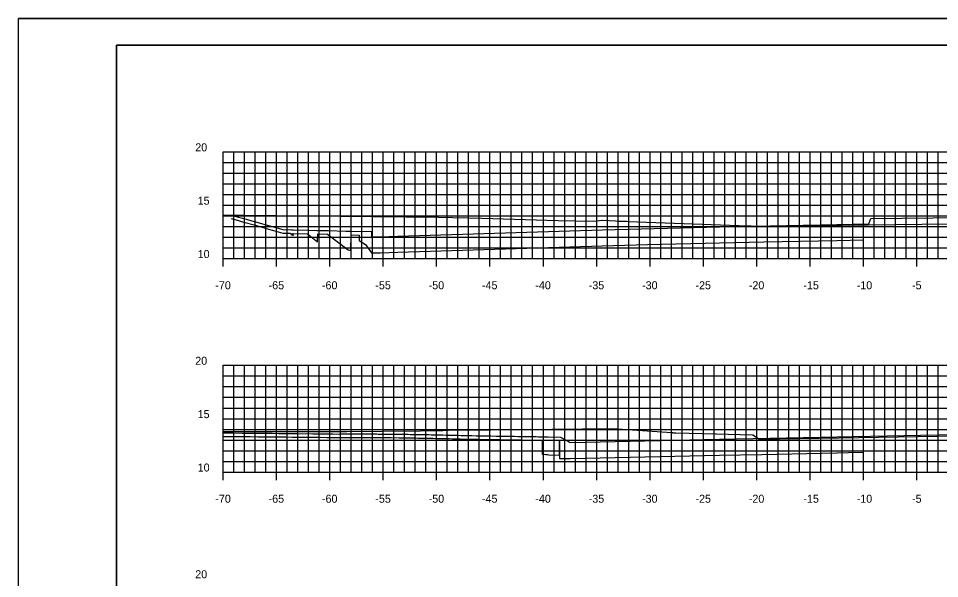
# Model space of a CAD drawing. Extents: x 40011 to 50684, y 49949 to 72236.
# Drawn here: x 41615 to 41701.3, y 68128.6 to 68181.1 of the extents above; entities that cross this region are included whole.
import ezdxf

# ---------------------------------------------------------------- set-up
doc = ezdxf.new("R2010")
doc.units = 0
for name, color, linetype in [('1', 7, 'Continuous'), ('41', 7, 'Continuous'), ('51', 7, 'Continuous'), ('52', 7, 'Continuous'), ('53', 7, 'Continuous'), ('54', 7, 'Continuous'), ('55', 7, 'Continuous'), ('57', 7, 'Continuous'), ('58', 7, 'Continuous'), ('59', 7, 'Continuous')]:
    doc.layers.add(name, color=color, linetype=linetype)

msp = doc.modelspace()

# ---------------------------------------------------------------- linework, layer by layer
at = {"layer": '1'}
for p, q in [((41789.697, 68181.097), (41615.002, 68181.097)), ((41624.197, 68178.597), (41624.197, 68073.597)), ((41789.197, 68178.597), (41624.197, 68178.597))]:
    msp.add_line(p, q, dxfattribs=at)
at = {"layer": '41'}
for points in [[(41615.002, 68181.097), (41789.697, 68181.097), (41789.697, 68071.097), (41615.002, 68071.097)], [(41624.197, 68178.597), (41789.197, 68178.597), (41789.197, 68073.597), (41624.197, 68073.597)]]:
    msp.add_lwpolyline(points, close=True, dxfattribs=at)
at = {"layer": '51'}
for p, q in [((41634.197, 68158.597), (41634.197, 68168.597)), ((41634.197, 68168.597), (41634.947, 68168.597)), ((41634.197, 68163.597), (41634.947, 68163.597)), ((41634.197, 68158.597), (41634.947, 68158.597)), ((41634.197, 68138.597), (41634.197, 68148.597)), ((41634.197, 68148.597), (41634.947, 68148.597)), ((41634.197, 68143.597), (41634.947, 68143.597)), ((41634.197, 68138.597), (41634.947, 68138.597))]:
    msp.add_line(p, q, dxfattribs=at)
at = {"layer": '52'}
for p, q in [((41634.197, 68158.597), (41774.197, 68158.597)), ((41634.197, 68157.847), (41634.197, 68158.597)), ((41639.197, 68157.847), (41639.197, 68158.597)), ((41644.197, 68157.847), (41644.197, 68158.597)), ((41649.197, 68157.847), (41649.197, 68158.597)), ((41654.197, 68157.847), (41654.197, 68158.597)), ((41659.197, 68157.847), (41659.197, 68158.597)), ((41664.197, 68157.847), (41664.197, 68158.597)), ((41669.197, 68157.847), (41669.197, 68158.597)), ((41674.197, 68157.847), (41674.197, 68158.597)), ((41679.197, 68157.847), (41679.197, 68158.597)), ((41684.197, 68157.847), (41684.197, 68158.597)), ((41689.197, 68157.847), (41689.197, 68158.597)), ((41694.197, 68157.847), (41694.197, 68158.597)), ((41699.197, 68157.847), (41699.197, 68158.597)), ((41634.197, 68138.597), (41774.197, 68138.597)), ((41634.197, 68137.847), (41634.197, 68138.597)), ((41639.197, 68137.847), (41639.197, 68138.597)), ((41644.197, 68137.847), (41644.197, 68138.597)), ((41649.197, 68137.847), (41649.197, 68138.597)), ((41654.197, 68137.847), (41654.197, 68138.597)), ((41659.197, 68137.847), (41659.197, 68138.597)), ((41664.197, 68137.847), (41664.197, 68138.597)), ((41669.197, 68137.847), (41669.197, 68138.597)), ((41674.197, 68137.847), (41674.197, 68138.597)), ((41679.197, 68137.847), (41679.197, 68138.597)), ((41684.197, 68137.847), (41684.197, 68138.597)), ((41689.197, 68137.847), (41689.197, 68138.597)), ((41694.197, 68137.847), (41694.197, 68138.597)), ((41699.197, 68137.847), (41699.197, 68138.597))]:
    msp.add_line(p, q, dxfattribs=at)
at = {"layer": '53'}
for p, q in [((41634.197, 68167.597), (41774.197, 68167.597)), ((41634.197, 68166.597), (41774.197, 68166.597)), ((41634.197, 68165.597), (41774.197, 68165.597)), ((41634.197, 68164.597), (41774.197, 68164.597)), ((41634.197, 68162.597), (41774.197, 68162.597)), ((41634.197, 68161.597), (41774.197, 68161.597)), ((41634.197, 68160.597), (41774.197, 68160.597)), ((41634.197, 68159.597), (41774.197, 68159.597)), ((41634.197, 68147.597), (41774.197, 68147.597)), ((41634.197, 68146.597), (41774.197, 68146.597)), ((41634.197, 68145.597), (41774.197, 68145.597)), ((41634.197, 68144.597), (41774.197, 68144.597)), ((41634.197, 68142.597), (41774.197, 68142.597)), ((41634.197, 68141.597), (41774.197, 68141.597)), ((41634.197, 68140.597), (41774.197, 68140.597)), ((41634.197, 68139.597), (41774.197, 68139.597))]:
    msp.add_line(p, q, dxfattribs=at)
at = {"layer": '54'}
for p, q in [((41635.197, 68158.597), (41635.197, 68168.597)), ((41636.197, 68158.597), (41636.197, 68168.597)), ((41637.197, 68158.597), (41637.197, 68168.597)), ((41638.197, 68158.597), (41638.197, 68168.597)), ((41640.197, 68158.597), (41640.197, 68168.597)), ((41641.197, 68158.597), (41641.197, 68168.597)), ((41642.197, 68158.597), (41642.197, 68168.597)), ((41643.197, 68158.597), (41643.197, 68168.597)), ((41645.197, 68158.597), (41645.197, 68168.597)), ((41646.197, 68158.597), (41646.197, 68168.597)), ((41647.197, 68158.597), (41647.197, 68168.597)), ((41648.197, 68158.597), (41648.197, 68168.597)), ((41650.197, 68158.597), (41650.197, 68168.597)), ((41651.197, 68158.597), (41651.197, 68168.597)), ((41652.197, 68158.597), (41652.197, 68168.597)), ((41653.197, 68158.597), (41653.197, 68168.597)), ((41655.197, 68158.597), (41655.197, 68168.597)), ((41656.197, 68158.597), (41656.197, 68168.597)), ((41657.197, 68158.597), (41657.197, 68168.597)), ((41658.197, 68158.597), (41658.197, 68168.597)), ((41660.197, 68158.597), (41660.197, 68168.597)), ((41661.197, 68158.597), (41661.197, 68168.597)), ((41662.197, 68158.597), (41662.197, 68168.597)), ((41663.197, 68158.597), (41663.197, 68168.597)), ((41665.197, 68158.597), (41665.197, 68168.597)), ((41666.197, 68158.597), (41666.197, 68168.597)), ((41667.197, 68158.597), (41667.197, 68168.597)), ((41668.197, 68158.597), (41668.197, 68168.597)), ((41670.197, 68158.597), (41670.197, 68168.597)), ((41671.197, 68158.597), (41671.197, 68168.597)), ((41672.197, 68158.597), (41672.197, 68168.597)), ((41673.197, 68158.597), (41673.197, 68168.597)), ((41675.197, 68158.597), (41675.197, 68168.597)), ((41676.197, 68158.597), (41676.197, 68168.597)), ((41677.197, 68158.597), (41677.197, 68168.597)), ((41678.197, 68158.597), (41678.197, 68168.597)), ((41680.197, 68158.597), (41680.197, 68168.597)), ((41681.197, 68158.597), (41681.197, 68168.597)), ((41682.197, 68158.597), (41682.197, 68168.597)), ((41683.197, 68158.597), (41683.197, 68168.597)), ((41685.197, 68158.597), (41685.197, 68168.597)), ((41686.197, 68158.597), (41686.197, 68168.597)), ((41687.197, 68158.597), (41687.197, 68168.597)), ((41688.197, 68158.597), (41688.197, 68168.597)), ((41690.197, 68158.597), (41690.197, 68168.597)), ((41691.197, 68158.597), (41691.197, 68168.597)), ((41692.197, 68158.597), (41692.197, 68168.597)), ((41693.197, 68158.597), (41693.197, 68168.597)), ((41695.197, 68158.597), (41695.197, 68168.597)), ((41696.197, 68158.597), (41696.197, 68168.597)), ((41697.197, 68158.597), (41697.197, 68168.597)), ((41698.197, 68158.597), (41698.197, 68168.597)), ((41700.197, 68158.597), (41700.197, 68168.597)), ((41701.197, 68158.597), (41701.197, 68168.597)), ((41635.197, 68138.597), (41635.197, 68148.597)), ((41636.197, 68138.597), (41636.197, 68148.597)), ((41637.197, 68138.597), (41637.197, 68148.597)), ((41638.197, 68138.597), (41638.197, 68148.597)), ((41640.197, 68138.597), (41640.197, 68148.597)), ((41641.197, 68138.597), (41641.197, 68148.597)), ((41642.197, 68138.597), (41642.197, 68148.597)), ((41643.197, 68138.597), (41643.197, 68148.597)), ((41645.197, 68138.597), (41645.197, 68148.597)), ((41646.197, 68138.597), (41646.197, 68148.597)), ((41647.197, 68138.597), (41647.197, 68148.597)), ((41648.197, 68138.597), (41648.197, 68148.597)), ((41650.197, 68138.597), (41650.197, 68148.597)), ((41651.197, 68138.597), (41651.197, 68148.597)), ((41652.197, 68138.597), (41652.197, 68148.597)), ((41653.197, 68138.597), (41653.197, 68148.597)), ((41655.197, 68138.597), (41655.197, 68148.597)), ((41656.197, 68138.597), (41656.197, 68148.597)), ((41657.197, 68138.597), (41657.197, 68148.597)), ((41658.197, 68138.597), (41658.197, 68148.597)), ((41660.197, 68138.597), (41660.197, 68148.597)), ((41661.197, 68138.597), (41661.197, 68148.597)), ((41662.197, 68138.597), (41662.197, 68148.597)), ((41663.197, 68138.597), (41663.197, 68148.597)), ((41665.197, 68138.597), (41665.197, 68148.597)), ((41666.197, 68138.597), (41666.197, 68148.597)), ((41667.197, 68138.597), (41667.197, 68148.597)), ((41668.197, 68138.597), (41668.197, 68148.597)), ((41670.197, 68138.597), (41670.197, 68148.597)), ((41671.197, 68138.597), (41671.197, 68148.597)), ((41672.197, 68138.597), (41672.197, 68148.597)), ((41673.197, 68138.597), (41673.197, 68148.597)), ((41675.197, 68138.597), (41675.197, 68148.597)), ((41676.197, 68138.597), (41676.197, 68148.597)), ((41677.197, 68138.597), (41677.197, 68148.597)), ((41678.197, 68138.597), (41678.197, 68148.597)), ((41680.197, 68138.597), (41680.197, 68148.597)), ((41681.197, 68138.597), (41681.197, 68148.597)), ((41682.197, 68138.597), (41682.197, 68148.597)), ((41683.197, 68138.597), (41683.197, 68148.597)), ((41685.197, 68138.597), (41685.197, 68148.597)), ((41686.197, 68138.597), (41686.197, 68148.597)), ((41687.197, 68138.597), (41687.197, 68148.597)), ((41688.197, 68138.597), (41688.197, 68148.597)), ((41690.197, 68138.597), (41690.197, 68148.597)), ((41691.197, 68138.597), (41691.197, 68148.597)), ((41692.197, 68138.597), (41692.197, 68148.597)), ((41693.197, 68138.597), (41693.197, 68148.597)), ((41695.197, 68138.597), (41695.197, 68148.597)), ((41696.197, 68138.597), (41696.197, 68148.597)), ((41697.197, 68138.597), (41697.197, 68148.597)), ((41698.197, 68138.597), (41698.197, 68148.597)), ((41700.197, 68138.597), (41700.197, 68148.597)), ((41701.197, 68138.597), (41701.197, 68148.597))]:
    msp.add_line(p, q, dxfattribs=at)
at = {"layer": '55'}
for p, q in [((41634.197, 68168.597), (41774.197, 68168.597)), ((41634.197, 68158.597), (41634.197, 68168.597)), ((41639.197, 68158.597), (41639.197, 68168.597)), ((41644.197, 68158.597), (41644.197, 68168.597)), ((41649.197, 68158.597), (41649.197, 68168.597)), ((41654.197, 68158.597), (41654.197, 68168.597)), ((41659.197, 68158.597), (41659.197, 68168.597)), ((41664.197, 68158.597), (41664.197, 68168.597)), ((41669.197, 68158.597), (41669.197, 68168.597)), ((41674.197, 68158.597), (41674.197, 68168.597)), ((41679.197, 68158.597), (41679.197, 68168.597)), ((41684.197, 68158.597), (41684.197, 68168.597)), ((41689.197, 68158.597), (41689.197, 68168.597)), ((41694.197, 68158.597), (41694.197, 68168.597)), ((41699.197, 68158.597), (41699.197, 68168.597)), ((41634.197, 68163.597), (41774.197, 68163.597)), ((41634.197, 68158.597), (41774.197, 68158.597)), ((41634.197, 68148.597), (41774.197, 68148.597)), ((41634.197, 68138.597), (41634.197, 68148.597)), ((41639.197, 68138.597), (41639.197, 68148.597)), ((41644.197, 68138.597), (41644.197, 68148.597)), ((41649.197, 68138.597), (41649.197, 68148.597)), ((41654.197, 68138.597), (41654.197, 68148.597)), ((41659.197, 68138.597), (41659.197, 68148.597)), ((41664.197, 68138.597), (41664.197, 68148.597)), ((41669.197, 68138.597), (41669.197, 68148.597)), ((41674.197, 68138.597), (41674.197, 68148.597)), ((41679.197, 68138.597), (41679.197, 68148.597)), ((41684.197, 68138.597), (41684.197, 68148.597)), ((41689.197, 68138.597), (41689.197, 68148.597)), ((41694.197, 68138.597), (41694.197, 68148.597)), ((41699.197, 68138.597), (41699.197, 68148.597)), ((41634.197, 68143.597), (41774.197, 68143.597)), ((41634.197, 68138.597), (41774.197, 68138.597))]:
    msp.add_line(p, q, dxfattribs=at)
at = {"layer": '57'}
for points in [[(41634.197, 68162.683), (41638.153, 68162.632), (41639.151, 68162.623), (41654.367, 68162.478), (41658.431, 68162.389), (41665.583, 68162.16), (41668.936, 68162.113), (41669.741, 68162.183), (41669.766, 68162.187), (41669.781, 68162.194), (41670.966, 68162.122), (41671.259, 68162.106), (41671.716, 68162.101), (41671.932, 68162.091), (41672.004, 68162.087), (41672.144, 68162.081), (41683.398, 68161.666), (41683.492, 68161.662), (41683.539, 68161.66), (41683.624, 68161.656), (41683.662, 68161.653), (41683.827, 68161.648), (41683.859, 68161.646), (41684.557, 68161.644), (41707.219, 68161.921)], [(41634.197, 68142.41), (41645.78, 68142.402), (41652.67, 68142.465), (41654.78, 68142.498), (41655.853, 68142.542), (41659.288, 68142.548), (41670.7, 68142.677), (41676.238, 68142.294), (41676.3, 68142.288), (41676.331, 68142.285), (41676.486, 68142.266), (41676.629, 68142.258), (41680.333, 68142.178), (41680.407, 68142.168), (41683.757, 68142.074), (41683.82, 68142.077), (41683.826, 68142.076), (41684.459, 68141.68), (41684.479, 68141.668), (41706.716, 68142.041)]]:
    msp.add_lwpolyline(points, dxfattribs=at)
at = {"layer": '58'}
for points in [[(41634.941, 68162.343), (41635.637, 68162.153), (41635.999, 68162.052), (41637.221, 68161.712), (41638.452, 68161.364), (41638.893, 68161.238), (41639.788, 68160.982), (41640.495, 68160.965), (41640.603, 68160.778), (41640.606, 68160.962), (41640.752, 68160.741), (41640.757, 68160.958), (41642.106, 68160.925), (41643.047, 68160.154), (41643.067, 68160.9), (41643.984, 68160.877), (41645.898, 68159.409), (41646.166, 68159.339), (41646.198, 68160.819), (41646.927, 68160.799), (41646.931, 68160.294), (41647.544, 68159.911), (41648.093, 68159.121), (41648.899, 68159.133), (41650.562, 68159.185), (41669.697, 68159.801), (41673.965, 68159.908), (41680.696, 68160.076), (41684.854, 68160.159), (41691.697, 68160.296), (41691.698, 68160.296), (41694.197, 68160.346)], [(41634.197, 68141.934), (41635.229, 68141.929), (41635.993, 68141.923), (41636.734, 68141.916), (41637.452, 68141.91), (41638.144, 68141.903), (41638.811, 68141.897), (41639.451, 68141.89), (41640.064, 68141.884), (41640.649, 68141.877), (41641.208, 68141.871), (41642.621, 68141.859), (41643.274, 68141.851), (41643.902, 68141.844), (41644.506, 68141.837), (41645.084, 68141.83), (41645.088, 68141.835), (41645.186, 68141.831), (41645.286, 68141.832), (41645.385, 68141.833), (41645.486, 68141.834), (41645.587, 68141.835), (41645.688, 68141.836), (41645.79, 68141.837), (41645.893, 68141.838), (41645.997, 68141.838), (41646.612, 68141.832), (41646.722, 68141.833), (41646.834, 68141.833), (41646.946, 68141.833), (41647.059, 68141.834), (41647.173, 68141.834), (41647.287, 68141.834), (41647.402, 68141.834), (41647.518, 68141.834), (41647.635, 68141.834), (41647.753, 68141.834), (41647.872, 68141.834), (41647.992, 68141.833), (41648.113, 68141.833), (41648.235, 68141.833), (41648.358, 68141.832), (41648.482, 68141.831), (41648.607, 68141.831), (41648.734, 68141.83), (41648.861, 68141.829), (41648.99, 68141.828), (41649.121, 68141.827), (41649.252, 68141.826), (41649.385, 68141.825), (41649.52, 68141.823), (41649.66, 68141.822), (41649.803, 68141.82), (41649.951, 68141.819), (41650.678, 68141.811), (41650.834, 68141.81), (41650.994, 68141.807), (41651.159, 68141.805), (41651.329, 68141.803), (41651.504, 68141.801), (41651.685, 68141.798), (41651.871, 68141.795), (41652.064, 68141.792), (41652.264, 68141.789), (41652.47, 68141.785), (41652.684, 68141.782), (41652.905, 68141.778), (41653.135, 68141.773), (41653.374, 68141.769), (41653.621, 68141.764), (41653.879, 68141.759), (41654.147, 68141.753), (41654.427, 68141.747), (41654.718, 68141.741), (41655.023, 68141.734), (41655.341, 68141.727), (41655.675, 68141.719), (41656.024, 68141.711), (41656.391, 68141.702), (41656.777, 68141.692), (41657.183, 68141.682), (41657.805, 68141.675), (41658.213, 68141.664), (41658.66, 68141.651), (41659.2, 68141.644), (41659.706, 68141.637), (41660.178, 68141.631), (41660.618, 68141.625), (41661.03, 68141.619), (41661.414, 68141.613), (41661.772, 68141.608), (41662.106, 68141.603), (41662.418, 68141.598), (41662.708, 68141.594), (41662.978, 68141.59), (41663.231, 68141.586), (41663.466, 68141.582), (41663.684, 68141.578), (41663.888, 68141.575), (41664.078, 68141.572), (41664.086, 68140.277), (41664.262, 68140.263), (41664.427, 68140.249), (41664.581, 68140.236), (41664.724, 68140.224), (41665.7, 68140.167), (41665.704, 68141.547), (41665.705, 68141.547), (41665.714, 68140.169), (41665.716, 68139.877), (41666.529, 68139.877), (41666.541, 68139.877), (41666.714, 68139.877), (41666.716, 68139.877), (41670.924, 68139.967), (41680.696, 68140.174), (41684.678, 68140.254), (41691.697, 68140.394), (41691.735, 68140.395), (41692.81, 68140.416), (41694.197, 68140.444)]]:
    msp.add_lwpolyline(points, dxfattribs=at)
at = {"layer": '59'}
for points in [[(41634.941, 68162.673), (41635.638, 68162.482), (41636, 68162.382), (41637.221, 68162.041), (41638.452, 68161.694), (41638.894, 68161.569), (41639.789, 68161.312), (41640.609, 68161.294), (41640.739, 68161.291), (41642.142, 68161.261), (41642.968, 68161.242), (41644.023, 68161.218), (41645.675, 68161.18), (41646.216, 68161.167), (41648.081, 68161.123), (41648.09, 68160.752), (41648.093, 68160.623), (41648.9, 68160.634), (41650.563, 68160.687), (41669.697, 68161.302), (41680.697, 68161.577), (41691.697, 68161.797), (41694.697, 68161.857), (41694.887, 68162.359), (41700.697, 68162.404), (41706.506, 68162.449)], [(41634.197, 68142.263), (41635.22, 68142.259), (41635.975, 68142.252), (41636.709, 68142.246), (41637.421, 68142.239), (41638.107, 68142.233), (41638.769, 68142.226), (41639.404, 68142.22), (41640.013, 68142.214), (41640.595, 68142.207), (41641.15, 68142.201), (41642.585, 68142.189), (41643.234, 68142.182), (41643.859, 68142.175), (41644.46, 68142.168), (41645.035, 68142.161), (41645.135, 68142.162), (41645.236, 68142.163), (41645.338, 68142.164), (41645.44, 68142.165), (41645.543, 68142.166), (41645.646, 68142.167), (41645.75, 68142.168), (41645.854, 68142.169), (41645.96, 68142.17), (41646.571, 68142.163), (41646.684, 68142.164), (41646.797, 68142.164), (41646.911, 68142.164), (41647.026, 68142.165), (41647.141, 68142.165), (41647.257, 68142.165), (41647.374, 68142.165), (41647.492, 68142.165), (41647.611, 68142.165), (41647.731, 68142.165), (41647.852, 68142.165), (41647.974, 68142.164), (41648.096, 68142.164), (41648.22, 68142.164), (41648.345, 68142.163), (41648.471, 68142.162), (41648.598, 68142.162), (41648.727, 68142.161), (41648.856, 68142.16), (41648.987, 68142.159), (41649.12, 68142.158), (41649.253, 68142.157), (41649.388, 68142.156), (41649.526, 68142.154), (41649.667, 68142.153), (41649.813, 68142.151), (41649.963, 68142.149), (41650.687, 68142.143), (41650.845, 68142.141), (41651.007, 68142.139), (41651.174, 68142.137), (41651.347, 68142.134), (41651.525, 68142.132), (41651.708, 68142.129), (41651.898, 68142.126), (41652.093, 68142.123), (41652.296, 68142.12), (41652.505, 68142.116), (41652.722, 68142.113), (41652.946, 68142.109), (41653.18, 68142.104), (41653.421, 68142.1), (41653.673, 68142.095), (41653.934, 68142.09), (41654.206, 68142.084), (41654.49, 68142.078), (41654.786, 68142.072), (41655.095, 68142.065), (41655.418, 68142.058), (41655.756, 68142.05), (41656.11, 68142.041), (41656.483, 68142.032), (41656.874, 68142.023), (41657.507, 68142.015), (41657.901, 68142.005), (41658.316, 68141.994), (41658.751, 68141.982), (41659.287, 68141.975), (41659.789, 68141.968), (41660.257, 68141.962), (41660.696, 68141.956), (41661.105, 68141.95), (41661.487, 68141.944), (41661.844, 68141.939), (41662.177, 68141.934), (41662.487, 68141.93), (41662.777, 68141.925), (41663.047, 68141.921), (41663.299, 68141.917), (41663.534, 68141.913), (41663.754, 68141.91), (41663.958, 68141.907), (41664.148, 68141.903), (41664.159, 68141.903), (41664.337, 68141.9), (41664.502, 68141.898), (41664.656, 68141.895), (41665.814, 68141.878), (41665.815, 68141.878), (41666.547, 68141.465), (41666.702, 68141.378), (41666.714, 68141.378), (41666.715, 68141.378), (41670.924, 68141.468), (41680.697, 68141.675), (41691.697, 68141.895), (41702.697, 68142.115)]]:
    msp.add_lwpolyline(points, dxfattribs=at)

# ---------------------------------------------------------------- texts
at = {"layer": '51'}
for s, height, p in [('20', 0.75, (41631.576, 68168.647)), ('15', 0.75, (41631.803, 68163.647)), ('10', 0.75, (41631.803, 68158.647)), ('-', 0.0001, (41634.197, 68158.597)), ('20', 0.75, (41631.576, 68148.647)), ('15', 0.75, (41631.803, 68143.647)), ('10', 0.75, (41631.803, 68138.647)), ('-', 0.0001, (41634.197, 68138.597)), ('20', 0.75, (41631.576, 68128.647))]:
    msp.add_text(s, height=height, dxfattribs=at).set_placement(p)
at = {"layer": '52'}
for s, p in [('-70', (41633.457, 68155.722)), ('-65', (41638.451, 68155.722)), ('-60', (41643.451, 68155.722)), ('-55', (41648.453, 68155.722)), ('-50', (41653.453, 68155.722)), ('-45', (41658.448, 68155.722)), ('-40', (41663.448, 68155.722)), ('-35', (41668.453, 68155.722)), ('-30', (41673.453, 68155.722)), ('-25', (41678.457, 68155.722)), ('-20', (41683.457, 68155.722)), ('-15', (41688.571, 68155.722)), ('-10', (41693.571, 68155.722)), ('-5', (41698.756, 68155.722)), ('-70', (41633.457, 68135.722)), ('-65', (41638.451, 68135.722)), ('-60', (41643.451, 68135.722)), ('-55', (41648.453, 68135.722)), ('-50', (41653.453, 68135.722)), ('-45', (41658.448, 68135.722)), ('-40', (41663.448, 68135.722)), ('-35', (41668.453, 68135.722)), ('-30', (41673.453, 68135.722)), ('-25', (41678.457, 68135.722)), ('-20', (41683.457, 68135.722)), ('-15', (41688.571, 68135.722)), ('-10', (41693.571, 68135.722)), ('-5', (41698.756, 68135.722))]:
    msp.add_text(s, height=0.75, dxfattribs=at).set_placement(p)

doc.saveas('drawing.dxf')
